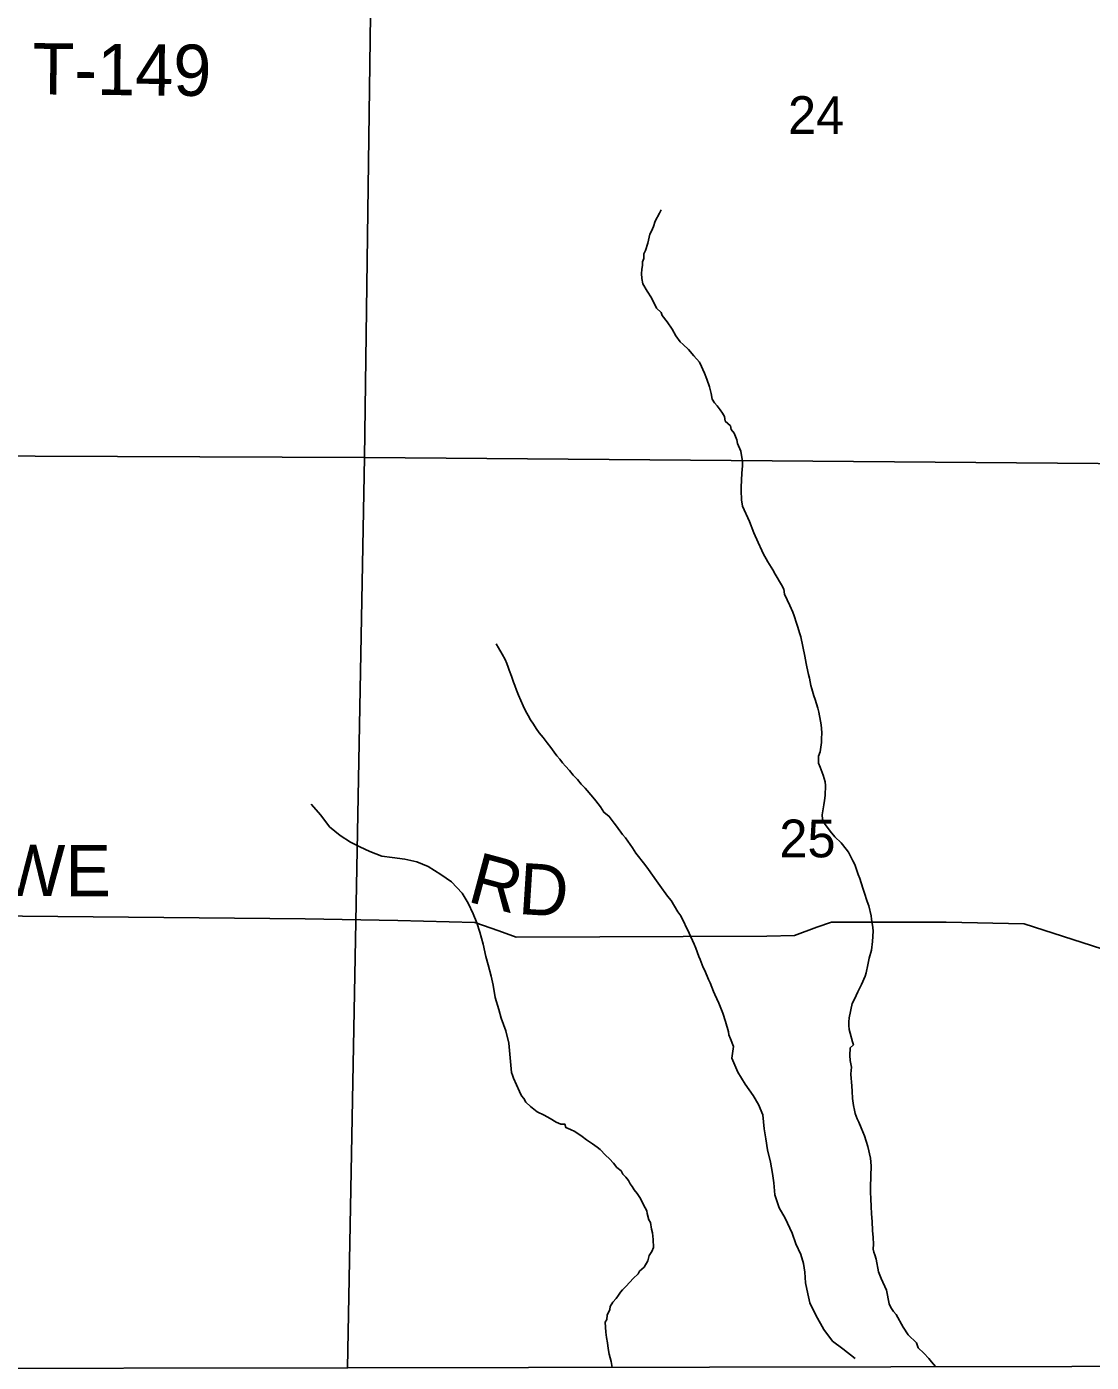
# Model space of a CAD drawing. Extents: x 1310247 to 1552180, y 377264 to 706493.
# Drawn here: x 1403286 to 1409522, y 550728 to 558546 of the extents above; entities that cross this region are included whole.
import ezdxf

# ---------------------------------------------------------------- set-up
doc = ezdxf.new("R2010")
doc.units = 0
for name, color, linetype in [('GM_X_Minor_River', 7, 'Continuous'), ('GM_X_Section', 7, 'Continuous'), ('GM_X_Section_Text', 7, 'Continuous'), ('GM_X_Township_Road', 7, 'Continuous'), ('GM_X_Township_Road_Text', 7, 'Continuous')]:
    doc.layers.add(name, color=color, linetype=linetype)

msp = doc.modelspace()

# ---------------------------------------------------------------- linework, layer by layer
at = {"layer": 'GM_X_Minor_River'}
for points in [[(1407372.9, 556263.2), (1407363, 556283.4), (1407349.2, 556303.5), (1407331.4, 556325.7), (1407315.6, 556343.9), (1407301.8, 556366), (1407296, 556398.1), (1407286.3, 556438.2), (1407270.7, 556482.4), (1407257, 556518.6), (1407247.1, 556538.7), (1407239.3, 556556.8), (1407227.5, 556583), (1407193.8, 556619.3), (1407162.1, 556655.7), (1407132.4, 556685.9), (1407114.5, 556702.1), (1407088.8, 556736.4), (1407067.2, 556774.7), (1407037.5, 556819), (1407007.8, 556855.3), (1407002, 556873.4), (1406976.2, 556897.6), (1406946.7, 556958), (1406921, 556998.3), (1406895.4, 557040.5), (1406889.6, 557072.6), (1406887.8, 557100.7), (1406890, 557124.7), (1406894.2, 557150.7), (1406894.3, 557168.7), (1406900.5, 557188.7), (1406900.7, 557216.7), (1406910.8, 557236.6), (1406925.1, 557278.5), (1406937.4, 557330.5), (1406945.6, 557348.4), (1406957.7, 557376.3), (1406968, 557408.3), (1406992.3, 557454.1), (1407002.4, 557474)], [(1408108.5, 552523.2), (1408110.6, 552567.8), (1408128.6, 552586.1), (1408122.8, 552604.2), (1408109.2, 552654.4), (1408103.3, 552676.4), (1408101.5, 552698.5), (1408101.7, 552720.5), (1408103.8, 552744.5), (1408122.4, 552828.4), (1408134.6, 552854.4), (1408154.9, 552896.2), (1408177.1, 552940.1), (1408197.5, 552987.9), (1408203.6, 553007.9), (1408213.9, 553053.8), (1408222.2, 553093.8), (1408234.5, 553139.8), (1408240.9, 553191.8), (1408245.3, 553251.8), (1408243.5, 553273.8), (1408235.8, 553321.9), (1408232, 553342), (1408218.5, 553400.2), (1408208.6, 553424.3), (1408191.1, 553480.5), (1408183.3, 553502.6), (1408165.7, 553558.9), (1408155.9, 553583), (1408136.4, 553641.2), (1408126.5, 553663.3), (1408101, 553713.6), (1408087.1, 553731.8), (1408057.4, 553768.1), (1408019.8, 553804.5), (1407992, 553836.8), (1407960.4, 553881.1), (1407948.6, 553907.3), (1407946.8, 553933.3), (1407955.2, 553991.3), (1407959.4, 554017.3), (1407963.6, 554045.3), (1407966, 554103.3), (1407964.2, 554125.4), (1407952.5, 554165.5), (1407934.9, 554211.7), (1407925.1, 554235.8), (1407925.4, 554275.9), (1407933.6, 554301.9), (1407941.9, 554355.8), (1407942.1, 554375.9), (1407944.3, 554413.9), (1407940.7, 554460), (1407936.9, 554480), (1407927.3, 554534.2), (1407921.4, 554556.3), (1407905.9, 554608.5), (1407898, 554628.5), (1407886.3, 554670.7), (1407880.5, 554688.8), (1407870.8, 554732.9), (1407865, 554753), (1407855.3, 554799.1), (1407851.5, 554819.2), (1407843.8, 554861.3), (1407820.7, 554973.7), (1407814.8, 554991.7), (1407801.2, 555035.9), (1407795.3, 555054), (1407781.7, 555098.2), (1407773.8, 555118.3), (1407756.1, 555158.5), (1407724.7, 555224.8), (1407720.9, 555252.9), (1407707.1, 555279.1), (1407671.6, 555341.4), (1407657.8, 555365.6), (1407628.2, 555413.9), (1407600.6, 555462.2), (1407592.8, 555480.3), (1407571.1, 555526.6), (1407545.6, 555582.9), (1407520.1, 555649.2), (1407510.3, 555671.3), (1407488.7, 555717.6), (1407478.9, 555739.7), (1407473.1, 555775.8), (1407471.6, 555831.9), (1407471.7, 555849.9), (1407474, 555891.9), (1407476.3, 555931.9), (1407478.6, 555975.9), (1407478.8, 556000), (1407469.2, 556062.1), (1407449.6, 556106.4), (1407445.8, 556128.4), (1407430.1, 556166.6), (1407412.3, 556188.8), (1407408.4, 556208.9), (1407378.7, 556237.2), (1407372.9, 556263.2)], [(1407425.7, 552576.6), (1407408.1, 552620.8), (1407398.3, 552644.9), (1407396.4, 552663), (1407378.9, 552723.2), (1407363.3, 552771.4), (1407355.4, 552791.5), (1407339.7, 552829.7), (1407318.1, 552879.9), (1407310.3, 552898), (1407290.7, 552948.2), (1407280.8, 552968.4), (1407259.3, 553020.6), (1407249.4, 553038.7), (1407231.8, 553085), (1407223.9, 553103), (1407206.3, 553151.3), (1407196.5, 553175.4), (1407167, 553239.7), (1407117.8, 553340.3), (1407100, 553364.5), (1407060.6, 553430.9), (1407040.8, 553457.2), (1406995.4, 553519.6), (1406975.6, 553545.8), (1406928.2, 553612.4), (1406906.4, 553642.6), (1406855, 553707.2), (1406835.2, 553739.4), (1406793.7, 553797.8), (1406775.9, 553818), (1406740.3, 553866.4), (1406728.5, 553884.5), (1406698.8, 553922.8), (1406667, 553947.2), (1406647.3, 553979.4), (1406619.6, 554013.7), (1406601.8, 554035.9), (1406558.3, 554088.3), (1406534.5, 554112.6), (1406512.7, 554138.8), (1406487, 554165.1), (1406465.2, 554191.3), (1406443.4, 554217.5), (1406425.6, 554237.7), (1406409.8, 554257.9), (1406391.9, 554278.1), (1406376.1, 554300.2), (1406356.3, 554326.5), (1406334.6, 554354.7), (1406310.9, 554384.9), (1406289.1, 554413.2), (1406271.3, 554437.4), (1406255.5, 554463.5), (1406237.7, 554487.7), (1406224, 554513.9), (1406208.2, 554542.1), (1406194.4, 554570.2), (1406180.7, 554602.4), (1406166.9, 554632.6), (1406155.2, 554662.7), (1406145.4, 554688.8), (1406137.5, 554708.9), (1406125.8, 554745.1), (1406112.1, 554779.2), (1406106.2, 554797.3), (1406098.4, 554817.4), (1406088.6, 554841.5), (1406070.8, 554873.7), (1406049.2, 554909.9), (1406037.3, 554934.1)], [(1406125.8, 552424.2), (1406111.1, 552595.7), (1406092.7, 552668.3), (1406066.3, 552743.1), (1406051.4, 552793.6), (1406030.9, 552862.3), (1406018.5, 552934.8), (1406007.7, 552987.2), (1405989.1, 553053.8), (1405976.2, 553104.2), (1405959.8, 553174.8), (1405941.3, 553245.4), (1405922.5, 553300), (1405901.7, 553352.6), (1405873, 553415.4), (1405836.3, 553474.4), (1405775.7, 553539.9), (1405712.6, 553583.5), (1405637.5, 553629.2), (1405572, 553656.8), (1405502.3, 553672.3), (1405426.4, 553682), (1405366.6, 553691.4), (1405297, 553717), (1405237.6, 553744.4), (1405184.1, 553771.7), (1405122.9, 553811.1), (1405060, 553862.7), (1405009.4, 553930), (1404952.8, 553995.4)], [(1407425.7, 552576.6), (1407416.8, 552508.3), (1407452.6, 552427.1), (1407494.8, 552355.8), (1407541.1, 552290.5), (1407573.7, 552237.5), (1407598.1, 552176.7), (1407605.8, 552094.3), (1407616.2, 552035.9), (1407626.5, 551971.5), (1407642.5, 551898.9), (1407654.7, 551832.4), (1407663.3, 551778.1), (1407669.3, 551707.8), (1407693.3, 551633), (1407729.7, 551571.9), (1407769.4, 551484.6), (1407791.7, 551421.9), (1407820.1, 551359), (1407836.7, 551306.5), (1407845.3, 551256.1), (1407847.6, 551193.9), (1407861.8, 551129.4), (1407874.4, 551076.9), (1407908.5, 551003.9), (1407956.3, 550920.4), (1408006.5, 550850.9), (1408067.5, 550807.2), (1408140.1, 550751.1)], [(1408276.7, 551257.5), (1408261.4, 551332.4), (1408254.2, 551356.8), (1408248.8, 551373.1), (1408245.4, 551389.3), (1408246.5, 551419.4), (1408243.9, 551457.7), (1408241.4, 551500), (1408239.3, 551552.3), (1408235, 551596.7), (1408232.5, 551639), (1408230.2, 551685.3), (1408229.6, 551723.5), (1408228.8, 551755.7), (1408233.3, 551878.1), (1408228.9, 551922.4), (1408213.3, 551991.4), (1408193.5, 552054.4), (1408175.2, 552101.3), (1408160.3, 552134), (1408150.9, 552152.4), (1408140.1, 552185), (1408134.7, 552203.3), (1408129.7, 552231.6), (1408123.2, 552272), (1408120.7, 552314.3), (1408116.8, 552370.7), (1408115.3, 552386.9), (1408114.4, 552417), (1408117.9, 552455.1), (1408109.2, 552493.6), (1408108.5, 552523.2)], [(1406715.9, 550698.2), (1406709.1, 550732.6), (1406698.6, 550775.2), (1406691.9, 550809.6), (1406689, 550841.9), (1406682.1, 550872.3), (1406679.3, 550904.5), (1406676.3, 550932.8), (1406675.4, 550962.9), (1406684, 550978.7), (1406687, 551004.7), (1406702.2, 551036.3), (1406704.9, 551054.3), (1406719.9, 551079.9), (1406738.8, 551101.3), (1406753.6, 551120.8), (1406764.3, 551138.5), (1406776.9, 551152.1), (1406797.8, 551173.5), (1406839.7, 551218.1), (1406868.8, 551245.2), (1406875.4, 551261), (1406902.4, 551284.1), (1406923.9, 551321.5), (1406933.1, 551353.3), (1406948.1, 551376.9), (1406957, 551400.7), (1406956.7, 551446.9), (1406952.1, 551485.3), (1406946.8, 551507.6), (1406940.2, 551546), (1406930.8, 551562.4), (1406920.1, 551599), (1406918.6, 551615.1), (1406899.8, 551650), (1406881.1, 551686.9), (1406862, 551715.7), (1406844.8, 551738.4), (1406833.4, 551756.9), (1406821.9, 551773.4), (1406810.6, 551791.9), (1406795.2, 551810.6), (1406777.8, 551829.3), (1406768.4, 551847.8), (1406743, 551868.8), (1406723.8, 551893.6), (1406700.6, 551918.6), (1406677.3, 551939.6), (1406646.3, 551972.9), (1406628.8, 551987.6), (1406601.3, 552006.7), (1406566, 552030.1), (1406540.6, 552049.1), (1406497.4, 552078.8), (1406471.7, 552089.8), (1406444, 552102.9), (1406438.7, 552121.2), (1406414.6, 552122.1), (1406386.9, 552133.2), (1406353.5, 552154.5), (1406318, 552173.9), (1406276.5, 552193.5), (1406237.4, 552225.1), (1406210.2, 552250.2), (1406199, 552272.7), (1406185.4, 552287.3), (1406172.3, 552313.9), (1406137, 552391.6), (1406131.6, 552407.9), (1406125.8, 552424.2)], [(1408610.1, 550702.6), (1408587.1, 550731.6), (1408571.7, 550750.2), (1408540.6, 550781.5), (1408507.6, 550812.9), (1408498.6, 550841.3), (1408450.1, 550889.4), (1408419.5, 550932.7), (1408380.1, 551008.5), (1408364.7, 551025.2), (1408347.4, 551047.9), (1408338.2, 551070.3), (1408323, 551149.3), (1408291.4, 551218.8), (1408276.7, 551257.5)]]:
    msp.add_lwpolyline(points, dxfattribs=at)
at = {"layer": 'GM_X_Section'}
for points in [[(1405336.8, 561348), (1405264.6, 556023.5), (1399960.4, 556046), (1400015.8, 561360.9)], [(1410581.8, 561301.5), (1410517.6, 555980.9), (1405264.6, 556023.5), (1405336.8, 561348)], [(1405264.6, 556023.5), (1405165.8, 550694.9), (1399919.5, 550688.3), (1399960.4, 556046)], [(1405264.6, 556023.5), (1410517.6, 555980.9), (1410468, 550704.8), (1405165.8, 550694.9)]]:
    msp.add_lwpolyline(points, close=True, dxfattribs=at)
at = {"layer": 'GM_X_Township_Road'}
msp.add_lwpolyline([(1402114.4, 553333.7), (1402694.9, 553343.9), (1402846.2, 553342.4), (1404918.2, 553323.2), (1405460.3, 553314.1), (1405912.4, 553302.7), (1406051.5, 553253.7), (1406152.7, 553215.5), (1407622, 553223.2), (1407784.2, 553225.9), (1407915.4, 553275.3), (1408000, 553303.6), (1408672.5, 553303.7), (1409128.7, 553294.3), (1410263.7, 552930.1), (1410496.7, 552889)], dxfattribs=at)

# ---------------------------------------------------------------- texts
at = {"layer": 'GM_X_Section_Text'}
for s, p in [('24', (1407746, 557918.1)), ('25', (1407695.4, 553683.7))]:
    msp.add_text(s, height=221, rotation=0.00001, dxfattribs=at).set_placement(p)
at = {"layer": 'GM_X_Township_Road_Text'}
for s, rotation, p in [('T-149', 359.4386, (1403318.9, 558150.1)), ('HOWE', 359.7703, (1402531.7, 553460.4)), ('R', 344.95369, (1405860, 553427.1)), ('D', 356.3414, (1406161.1, 553352.7))]:
    msp.add_text(s, height=300, rotation=rotation, dxfattribs=at).set_placement(p)

doc.saveas('drawing.dxf')
